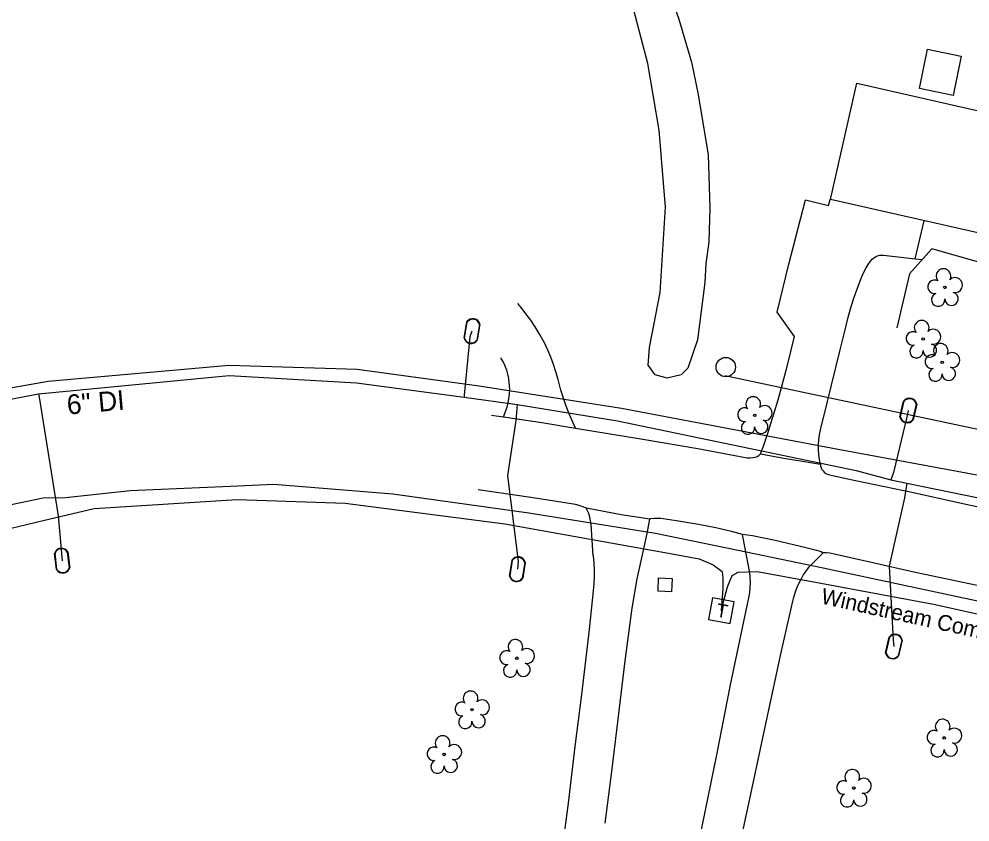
# Model space of a CAD drawing. Extents: x 1614427 to 1617186, y 896524 to 905462.
# Drawn here: x 1615867.8 to 1616108.7, y 900044.7 to 900248.2 of the extents above; entities that cross this region are included whole.
import ezdxf

# ---------------------------------------------------------------- set-up
doc = ezdxf.new("R2010")
doc.units = 0
for name, color, linetype in [('Exist Building', 7, 'Continuous'), ('Exist Other Culture Area Outline', 7, 'Continuous'), ('Exist Roads EOP', 7, 'Continuous'), ('Exist Roads EOP Other', 7, 'Continuous'), ('Exist Structure Minor Catch Basin', 7, 'Continuous'), ('Exist Utilities Gas UG Line SUE LOS B', 7, 'Continuous'), ('Exist Utilities Other Pole CELL', 7, 'Continuous'), ('Exist Utilities Power UG Cable SUE LOS D', 7, 'Continuous'), ('Exist Utilities Sanitary Sewer Forced Main SUE LOS C', 7, 'Continuous'), ('Exist Utilities Telephone Pedestal CELL', 7, 'Continuous'), ('Exist Utilities Telephone UG Cable SUE LOS C', 7, 'Continuous'), ('Exist Utilities Telephone UG Cable SUE LOS C Text', 7, 'Continuous'), ('Exist Utilities Water Meter CELL', 7, 'Continuous'), ('Exist Utilities Water UG Line SUE LOS B', 7, 'Continuous'), ('Exist Utilities Water UG Line SUE LOS B Text', 7, 'Continuous'), ('Exist Vegetation Hedge Row', 7, 'Continuous'), ('Exist Vegetation Tree CELL', 7, 'Continuous')]:
    doc.layers.add(name, color=color, linetype=linetype)

msp = doc.modelspace()

# ---------------------------------------------------------------- linework, layer by layer
at = {"layer": 'Exist Building'}
for points in [[(1616106.52, 900238.87), (1616104.48, 900228.88), (1616095.96, 900230.62), (1616098, 900240.61)], [(1616073.35, 900202.53), (1616080.04, 900231.99), (1616152.86, 900215.45), (1616146.16, 900185.99)]]:
    msp.add_lwpolyline(points, close=True, dxfattribs=at)
msp.add_lwpolyline([(1616126.1, 900190.55), (1616125.88, 900185.98), (1616119.69, 900185.56), (1616116.84, 900185.52), (1616114.91, 900185.65), (1616112.75, 900186.09), (1616099.09, 900190.04), (1616093.39, 900183.66), (1616090.23, 900170)], dxfattribs=at)
at = {"layer": 'Exist Other Culture Area Outline'}
msp.add_lwpolyline([(1616094.81, 900187.5), (1616096.63, 900187.29)], dxfattribs=at)
at = {"layer": 'Exist Roads EOP'}
for points in [[(1615987.53, 900147.87), (1615990.54, 900147.44), (1616000.27, 900145.95), (1616008.81, 900144.57), (1616025.85, 900141.75), (1616039.76, 900139.41), (1616052.25, 900137.05), (1616053.01, 900137.04), (1616053.77, 900137.11), (1616054.42, 900137.24), (1616054.82, 900137.38), (1616055.19, 900137.59), (1616055.51, 900137.86), (1616055.66, 900138.03), (1616061.56, 900136.98), (1616066.31, 900136.22), (1616070.82, 900135.44), (1616070.87, 900134.97), (1616071.01, 900134.52), (1616071.21, 900134.1), (1616071.49, 900133.71), (1616071.82, 900133.38), (1616072.21, 900133.1), (1616072.64, 900132.89), (1616073.09, 900132.75), (1616073.17, 900132.74), (1616079.73, 900131.32), (1616094.45, 900128.22), (1616107.63, 900125.32), (1616123.28, 900121.99)], [(1616059.36, 900116.09), (1616053.63, 900117.24), (1616051.05, 900117.61), (1616048.3, 900118.39), (1616044.34, 900119.28), (1616039.93, 900120.18), (1616034.88, 900121), (1616030.42, 900121.62), (1616029.55, 900121.68), (1616028.68, 900121.66), (1616027.82, 900121.57), (1616027.59, 900121.53), (1616020.38, 900122.62), (1616011.54, 900124.26), (1616010.63, 900124.65), (1616009.7, 900124.98), (1616008.82, 900125.22), (1616003.94, 900126.01), (1615997.44, 900126.99), (1615984.1, 900128.9)], [(1616120.16, 900102.67), (1616105.3, 900105.78), (1616094.51, 900108.06), (1616084.15, 900110.41), (1616073.23, 900112.86), (1616072.41, 900112.93), (1616071.59, 900112.92), (1616071.46, 900112.91), (1616070.98, 900113.18), (1616070.48, 900113.4), (1616069.96, 900113.54), (1616069.82, 900113.57), (1616065.8, 900114.59), (1616059.36, 900116.09)]]:
    msp.add_lwpolyline(points, dxfattribs=at)
at = {"layer": 'Exist Roads EOP Other'}
for points in [[(1616055.66, 900138.03), (1616056.42, 900140.01), (1616057.12, 900142.01), (1616057.77, 900144.02), (1616057.94, 900144.61), (1616060.1, 900151.77), (1616062.37, 900160.21), (1616064.3, 900167.76), (1616059.9, 900173.95), (1616062.87, 900186.1), (1616067.01, 900202.4), (1616072.9, 900201.01), (1616073.26, 900202.47)], [(1616070.82, 900135.44), (1616070.58, 900136.65), (1616070.43, 900137.88), (1616070.35, 900139.12), (1616070.35, 900140.36), (1616070.43, 900141.6), (1616070.59, 900142.83), (1616070.83, 900144.05), (1616070.85, 900144.15), (1616072.63, 900151.3), (1616075.79, 900164.04), (1616077.16, 900169.84), (1616077.77, 900172.32), (1616078.46, 900174.78), (1616079.23, 900177.22), (1616080.07, 900179.63), (1616080.98, 900182.02), (1616081.1, 900182.32), (1616081.46, 900183.29), (1616081.89, 900184.24), (1616082.39, 900185.16), (1616082.95, 900186.05), (1616083.56, 900186.89), (1616083.96, 900187.37), (1616084.36, 900187.72), (1616084.8, 900188), (1616085.29, 900188.22), (1616085.8, 900188.36), (1616086.33, 900188.42), (1616086.81, 900188.4), (1616094.81, 900187.5), (1616097.1, 900197.14)], [(1616008.81, 900144.57), (1616007.22, 900148.2), (1616006.44, 900150.17), (1616005.73, 900152.17), (1616005.09, 900154.2), (1616004.53, 900156.24), (1616004.36, 900156.91), (1616003.82, 900158.8), (1616003.2, 900160.68), (1616002.51, 900162.54), (1616001.74, 900164.36), (1616000.9, 900166.16), (1616000.6, 900166.75), (1615999.61, 900168.52), (1615998.55, 900170.25), (1615997.43, 900171.93), (1615996.23, 900173.57), (1615994.98, 900175.16), (1615994.16, 900176.12)], [(1615990.54, 900147.44), (1615991.44, 900149.88), (1615991.73, 900150.96), (1615991.93, 900152.07), (1615992.06, 900153.18), (1615992.11, 900154.31), (1615992.07, 900155.43), (1615992.02, 900156.03), (1615991.88, 900157.12), (1615991.65, 900158.2), (1615991.35, 900159.25), (1615990.97, 900160.29), (1615990.52, 900161.29), (1615989.99, 900162.25), (1615989.89, 900162.42)], [(1616013.3, 900112.2), (1616012.74, 900120.14), (1616012.61, 900121.09), (1616012.4, 900122.01), (1616012.12, 900122.92), (1616011.76, 900123.8), (1616011.54, 900124.26)], [(1616025.72, 900112.42), (1616026.94, 900117.85), (1616027.59, 900121.53)], [(1616012.31, 899916.12), (1616015.81, 899932.04), (1616019.74, 899948.33), (1616023.09, 899961.54), (1616025.7, 899971.93), (1616029.37, 899988.28), (1616033.06, 900005.31), (1616036.82, 900023.1), (1616040.19, 900040.3), (1616044.56, 900061.74), (1616048.08, 900079.48), (1616051.05, 900093.96), (1616052.72, 900101.57), (1616052.92, 900102.87), (1616053.04, 900104.17), (1616053.08, 900105.48), (1616053.05, 900106.8), (1616052.93, 900108.1), (1616052.9, 900108.34), (1616051.05, 900117.61)], [(1616013.3, 900112.2), (1616013.46, 900110.42), (1616013.54, 900108.64), (1616013.54, 900106.86), (1616013.46, 900105.08), (1616013.3, 900103.32), (1616012.27, 900093.54), (1616010.31, 900077.07), (1616008.62, 900063.86), (1616006.9, 900049.55), (1616004.49, 900030.99), (1615995.78, 900031.61), (1615995.34, 900027.18), (1615994.7, 900020.67)], [(1616016.27, 900044.43), (1616017.82, 900056.18), (1616019.36, 900068.68), (1616021.4, 900085.62), (1616023.17, 900098.92), (1616024.43, 900106.4), (1616025.72, 900112.42)], [(1616050.43, 900038.85), (1616052.69, 900049.41), (1616057.22, 900070.82), (1616060.87, 900087.73), (1616063.83, 900100.68), (1616063.99, 900101.37), (1616064.35, 900102.61), (1616064.77, 900103.82), (1616065.27, 900105), (1616065.84, 900106.15), (1616066.48, 900107.27), (1616067.18, 900108.34), (1616067.95, 900109.37), (1616071.46, 900112.91)]]:
    msp.add_lwpolyline(points, dxfattribs=at)
at = {"layer": 'Exist Structure Minor Catch Basin'}
msp.add_lwpolyline([(1616033.11, 900103.08), (1616029.69, 900103.23), (1616029.84, 900106.64), (1616033.27, 900106.49)], close=True, dxfattribs=at)
at = {"layer": 'Exist Utilities Gas UG Line SUE LOS B'}
msp.add_lwpolyline([(1615602.7, 900094.85), (1615644.71, 900105.16), (1615694.71, 900117.16), (1615738.8, 900128.49), (1615804.89, 900142.78), (1615838.75, 900150.07), (1615875.16, 900156.5), (1615921.07, 900160.55), (1615953.5, 900159.47), (1615984.36, 900155.27), (1616020.46, 900149.59), (1616075.34, 900139.23), (1616125.54, 900129.96), (1616163.6, 900121.29), (1616208.7, 900112.75), (1616241.8, 900106.59), (1616257.56, 900109.56), (1616267.97, 900109.75), (1616269.03, 900109.71), (1616270.66, 900110.37)], dxfattribs=at)
at = {"layer": 'Exist Utilities Other Pole CELL'}
msp.add_circle((1616046.86, 900160.03), 2.46, dxfattribs=at)
at = {"layer": 'Exist Utilities Power UG Cable SUE LOS D'}
msp.add_lwpolyline([(1616315.71, 900068.86), (1616238.9, 900117.04), (1616046.6, 900157.82)], dxfattribs=at)
at = {"layer": 'Exist Utilities Sanitary Sewer Forced Main SUE LOS C'}
msp.add_lwpolyline([(1615599.7, 900063.1), (1615619.8, 900067.73), (1615654.39, 900075.53), (1615679.01, 900082.53), (1615730.11, 900094.67), (1615777.77, 900105.66), (1615839.81, 900119.84), (1615873.91, 900126.87), (1615879.61, 900127), (1615895.95, 900128.76), (1615921.39, 900129.89), (1615932.33, 900130.37), (1615962.5, 900127.93), (1615996.95, 900123.07), (1616029.07, 900117.94), (1616050.03, 900113.65), (1616071.5, 900109.18), (1616143.09, 900093.88), (1616176.95, 900086.31), (1616208.03, 900078.35), (1616239.83, 900068.88), (1616305.38, 900049.26)], dxfattribs=at)
at = {"layer": 'Exist Utilities Telephone Pedestal CELL'}
msp.add_line((1616045.66, 900098.32), (1616045.66, 900098.32), dxfattribs=at)
msp.add_lwpolyline([(1616042.47, 900096.03), (1616047.97, 900095.03), (1616048.98, 900100.53), (1616043.48, 900101.54), (1616042.47, 900096.03)], dxfattribs=at)
at = {"layer": 'Exist Utilities Telephone UG Cable SUE LOS C'}
for points in [[(1615831.98, 900100.01), (1615831.32, 900106.5), (1615831.78, 900108.56), (1615833.55, 900110.39), (1615838, 900112.46), (1615859.37, 900117.72), (1615874.25, 900121.22), (1615886.86, 900124.2), (1615923.03, 900126.44), (1615950.4, 900125.56), (1615990.86, 900120.34), (1616033.24, 900112.71), (1616040.14, 900111.41), (1616043.65, 900109.9), (1616045.95, 900108.2), (1616046.15, 900106.5), (1616046.08, 900103.84), (1616045.66, 900098.32)], [(1616045.66, 900098.32), (1616047.27, 900104.31), (1616048.47, 900107.22), (1616049.97, 900108.02), (1616054.78, 900108.22), (1616069.59, 900105.51), (1616099.44, 900099.96), (1616165.83, 900085.28), (1616199.93, 900077.61), (1616218.93, 900072.39), (1616233.03, 900068.1), (1616240.04, 900064.31), (1616243.24, 900061.91), (1616244.34, 900058.7), (1616244.54, 900055.7), (1616244.2, 900051.3)]]:
    msp.add_lwpolyline(points, dxfattribs=at)
at = {"layer": 'Exist Utilities Water Meter CELL'}
for p, q in [((1615982.55, 900169.15), (1615982.55, 900169.15)), ((1616093.1, 900149.03), (1616093.1, 900149.03)), ((1615878.72, 900110.97), (1615878.72, 900110.97)), ((1615994.06, 900108.79), (1615994.06, 900108.79)), ((1616089.44, 900089.21), (1616089.44, 900089.21))]:
    msp.add_line(p, q, dxfattribs=at)
for points in [[(1615980.54, 900167.42), (1615981.22, 900171.46)], [(1615980.68, 900167.4), (1615981.35, 900171.44)], [(1615984.43, 900170.9), (1615983.76, 900166.88)], [(1615984.57, 900170.88), (1615983.9, 900166.86)], [(1616090.98, 900147.43), (1616091.92, 900151.43)], [(1616091.12, 900147.4), (1616092.06, 900151.39)], [(1616095.09, 900150.66), (1616094.16, 900146.69)], [(1616095.23, 900150.62), (1616094.29, 900146.66)], [(1615877.26, 900108.75), (1615876.79, 900112.82)], [(1615877.4, 900108.76), (1615876.93, 900112.84)], [(1615880.03, 900113.17), (1615880.5, 900109.12)], [(1615880.17, 900113.18), (1615880.64, 900109.14)], [(1615992.07, 900107.04), (1615992.7, 900111.09)], [(1615992.21, 900107.02), (1615992.83, 900111.07)], [(1615995.92, 900110.57), (1615995.3, 900106.54)], [(1615996.05, 900110.55), (1615995.43, 900106.52)], [(1616087.31, 900087.62), (1616088.25, 900091.61)], [(1616087.45, 900087.59), (1616088.39, 900091.58)], [(1616091.42, 900090.84), (1616090.49, 900086.87)], [(1616091.56, 900090.81), (1616090.62, 900086.84)]]:
    msp.add_lwpolyline(points, dxfattribs=at)
for centre, radius, start, end in [((1615982.76, 900170.44), 1.86, 13.7104, 146.5117), ((1615982.76, 900170.43), 1.73, 15.8333, 144.3147), ((1615982.34, 900167.87), 1.86, 194.1806, 326.8407), ((1615982.34, 900167.86), 1.73, 195.6595, 325.4051), ((1616093.4, 900150.3), 1.86, 9.9602, 142.7616), ((1616093.4, 900150.29), 1.73, 12.0831, 140.5646), ((1616092.81, 900147.77), 1.86, 190.4305, 323.0906), ((1616092.81, 900147.76), 1.73, 191.9094, 321.655), ((1615878.56, 900112.26), 1.86, 29.7716, 162.5729), ((1615878.56, 900112.25), 1.73, 31.8945, 160.3759), ((1615994.26, 900110.09), 1.86, 14.4456, 147.2469), ((1615994.25, 900110.08), 1.73, 16.5685, 145.0499), ((1615878.87, 900109.68), 1.86, 210.2419, 342.9019), ((1615878.87, 900109.67), 1.73, 211.7207, 341.4664), ((1615993.87, 900107.52), 1.86, 194.9159, 327.5759), ((1615993.87, 900107.5), 1.73, 196.3947, 326.1404), ((1616089.73, 900090.49), 1.86, 9.9319, 142.7333), ((1616089.73, 900090.48), 1.73, 12.0548, 140.5363), ((1616089.14, 900087.96), 1.86, 190.4022, 323.0623), ((1616089.14, 900087.94), 1.73, 191.8811, 321.6267)]:
    msp.add_arc(centre, radius, start, end, dxfattribs=at)
at = {"layer": 'Exist Utilities Water UG Line SUE LOS B'}
for points in [[(1615982.55, 900169.15), (1615982, 900167.66), (1615980.56, 900152.95), (1615980.61, 900152.41)], [(1615603.86, 900090.52), (1615644.4, 900100.68), (1615664.61, 900105.95), (1615666.39, 900106.44), (1615695.49, 900113.41), (1615710.42, 900116.62), (1615741.25, 900124.72), (1615769.85, 900131.48), (1615771.96, 900132), (1615803.48, 900139.11), (1615840.37, 900147.07), (1615872.74, 900153.26), (1615921.05, 900157.88), (1615953.34, 900156.02), (1615980.61, 900152.41), (1615993.99, 900150.57), (1616019.44, 900146.45), (1616079.92, 900133.8), (1616088.66, 900131.47), (1616092.71, 900130.59), (1616148.84, 900119.1)], [(1615872.74, 900153.26), (1615872.9, 900152.45), (1615877.74, 900122.33), (1615878.72, 900110.97)], [(1615993.99, 900150.57), (1615993.68, 900146.49), (1615991.58, 900132.6), (1615994.22, 900110.73), (1615994.06, 900108.79)], [(1616093.1, 900149.03), (1616092.81, 900147.74), (1616089.32, 900133.3), (1616088.66, 900131.47)], [(1616092.71, 900130.59), (1616092.14, 900126.9), (1616088.27, 900109.55), (1616089.26, 900090.86), (1616089.44, 900089.21)]]:
    msp.add_lwpolyline(points, dxfattribs=at)
at = {"layer": 'Exist Vegetation Hedge Row'}
msp.add_lwpolyline([(1616033.27, 900253.12), (1616034.99, 900248.19), (1616038.2, 900237.35), (1616039.83, 900229.11), (1616042.37, 900213.85), (1616042.84, 900200.36), (1616042.53, 900191.69), (1616041.77, 900186.3), (1616041.58, 900181.43), (1616039.7, 900166.94), (1616037.23, 900159.72), (1616035.57, 900158.1), (1616032.04, 900157.24), (1616028.99, 900158.04), (1616027.23, 900160.55), (1616027.49, 900164.98), (1616030.2, 900178.9), (1616031.56, 900200.55), (1616030.01, 900220.09), (1616027.1, 900236.94), (1616023.53, 900250.5)], dxfattribs=at)
at = {"layer": 'Exist Vegetation Tree CELL'}
for p, q in [((1616102.38, 900180.23), (1616102.38, 900180.23)), ((1616096.87, 900167.14), (1616096.87, 900167.14)), ((1616101.69, 900161.24), (1616101.69, 900161.24)), ((1616054.19, 900147.81), (1616054.19, 900147.81)), ((1615993.94, 900086.24), (1615993.94, 900086.24)), ((1615982.57, 900073.21), (1615982.57, 900073.21)), ((1616102.18, 900066.05), (1616102.18, 900066.05)), ((1615975.5, 900061.88), (1615975.5, 900061.88)), ((1616079.28, 900053.34), (1616079.28, 900053.34))]:
    msp.add_line(p, q, dxfattribs=at)
for centre in [(1616102.38, 900180.23), (1616096.87, 900167.14), (1616101.69, 900161.24), (1616054.19, 900147.81), (1615993.94, 900086.24), (1615982.57, 900073.21), (1616102.18, 900066.05), (1615975.5, 900061.88), (1616079.28, 900053.34)]:
    msp.add_circle(centre, 0.326, dxfattribs=at)
for centre, radius, start, end in [((1616101.99, 900183.1), 1.86, 330.1651, 219.7134), ((1616099.77, 900180.38), 1.73, 62.6636, 279.3457), ((1616104.93, 900180.81), 1.9, 257.1011, 134.1999), ((1616100.67, 900177.1), 1.69, 111.5671, 6.231), ((1616104.05, 900177.33), 1.7, 181.2822, 74.56), ((1616096.48, 900170.01), 1.86, 330.1651, 219.7134), ((1616094.26, 900167.29), 1.73, 62.6636, 279.3457), ((1616099.42, 900167.73), 1.9, 257.1011, 134.1999), ((1616095.16, 900164.02), 1.69, 111.5671, 6.231), ((1616098.54, 900164.24), 1.7, 181.2822, 74.56), ((1616101.31, 900164.12), 1.86, 330.1651, 219.7134), ((1616099.09, 900161.4), 1.73, 62.6636, 279.3457), ((1616104.24, 900161.83), 1.9, 257.1011, 134.1999), ((1616099.99, 900158.12), 1.69, 111.5671, 6.231), ((1616103.36, 900158.34), 1.7, 181.2822, 74.56), ((1616053.8, 900150.68), 1.86, 330.1651, 219.7134), ((1616051.58, 900147.96), 1.73, 62.6636, 279.3457), ((1616056.73, 900148.4), 1.9, 257.1011, 134.1999), ((1616052.48, 900144.69), 1.69, 111.5671, 6.231), ((1616055.86, 900144.91), 1.7, 181.2822, 74.56), ((1615993.55, 900089.11), 1.86, 330.1651, 219.7134), ((1615991.33, 900086.4), 1.73, 62.6636, 279.3457), ((1615996.49, 900086.83), 1.9, 257.1011, 134.1999), ((1615992.24, 900083.12), 1.69, 111.5671, 6.231), ((1615995.61, 900083.34), 1.7, 181.2822, 74.56), ((1615982.19, 900076.09), 1.86, 330.1651, 219.7134), ((1615979.97, 900073.37), 1.73, 62.6636, 279.3457), ((1615985.12, 900073.8), 1.9, 257.1011, 134.1999), ((1615980.87, 900070.09), 1.69, 111.5671, 6.231), ((1615984.25, 900070.32), 1.7, 181.2822, 74.56), ((1616101.8, 900068.92), 1.86, 330.1651, 219.7134), ((1616099.58, 900066.2), 1.73, 62.6636, 279.3457), ((1616104.73, 900066.63), 1.9, 257.1011, 134.1999), ((1615975.12, 900064.75), 1.86, 330.1651, 219.7134), ((1615972.9, 900062.03), 1.73, 62.6636, 279.3457), ((1615978.05, 900062.47), 1.9, 257.1011, 134.1999), ((1616100.48, 900062.92), 1.69, 111.5671, 6.231), ((1616103.85, 900063.15), 1.7, 181.2822, 74.56), ((1615977.18, 900058.98), 1.7, 181.2822, 74.56), ((1615973.8, 900058.76), 1.69, 111.5671, 6.231), ((1616078.9, 900056.21), 1.86, 330.1651, 219.7134), ((1616081.83, 900053.92), 1.9, 257.1011, 134.1999), ((1616076.68, 900053.49), 1.73, 62.6636, 279.3457), ((1616077.58, 900050.21), 1.69, 111.5671, 6.231), ((1616080.95, 900050.44), 1.7, 181.2822, 74.56)]:
    msp.add_arc(centre, radius, start, end, dxfattribs=at)

# ---------------------------------------------------------------- texts
at = {"layer": 'Exist Utilities Telephone Pedestal CELL'}
msp.add_text('T', height=3.42, rotation=349.6322, dxfattribs=at).set_placement((1616044.24, 900096.84))
at = {"layer": 'Exist Utilities Telephone UG Cable SUE LOS C Text'}
msp.add_text('Windstream Communications Inc.', height=4, rotation=347.5288, dxfattribs=at).set_placement((1616070.75, 900100.16))
at = {"layer": 'Exist Utilities Water UG Line SUE LOS B Text'}
msp.add_text('6" DI', height=5, rotation=5.0061, dxfattribs=at).set_placement((1615880.14, 900147.99))

doc.saveas('drawing.dxf')
